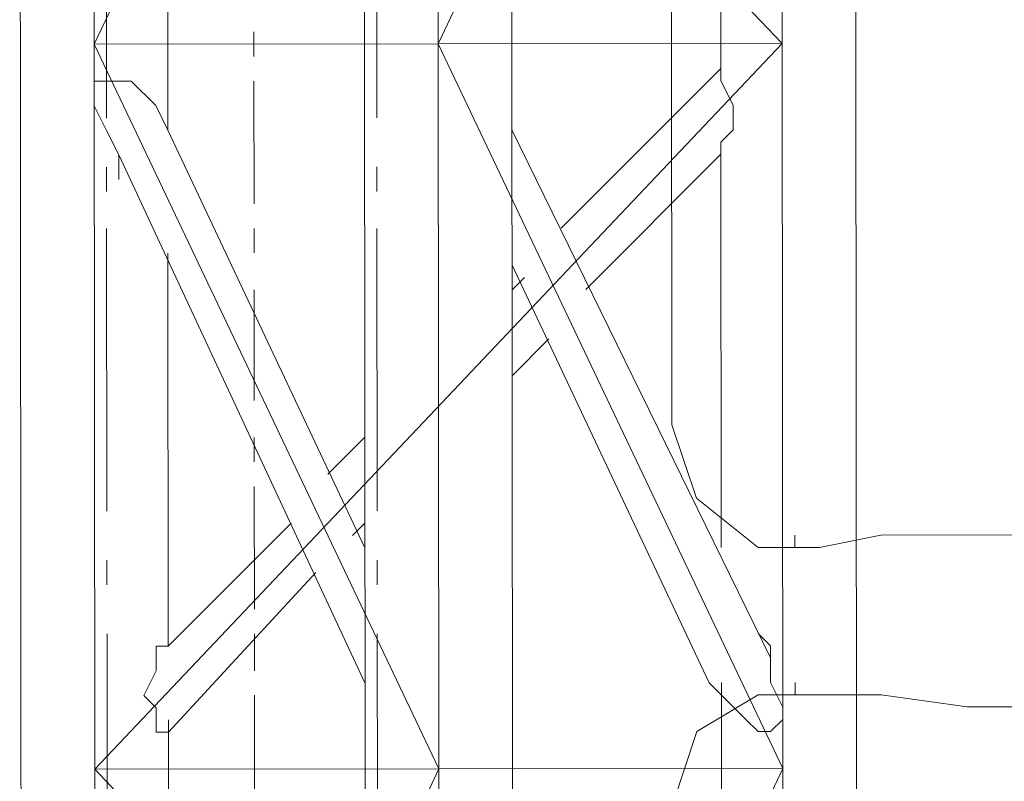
# Model space of a CAD drawing. Header units: inches. Extents: x -5850 to 5646, y 8947 to 13007.
# Tile 293 of 548: x -3171 to -3137, y 11186 to 11212. Entities that reach past the tile are written whole.
import ezdxf

# ---------------------------------------------------------------- set-up
doc = ezdxf.new("R2010")
doc.units = ezdxf.units.IN
doc.header["$MEASUREMENT"] = 0
doc.layers.add('at_Entity', color=7, linetype='Continuous')

msp = doc.modelspace()

# ---------------------------------------------------------------- linework, layer by layer
at = {"layer": 'at_Entity', "color": 7, "lineweight": 20}
for p, q in [((-3171.122, 11236.485), (-3171.1, 11211.564)), ((-3168.563, 11211.566), (-3168.585, 11236.487)), ((-3168.585, 11236.487), (-3144.908, 11211.587)), ((-3156.758, 11236.498), (-3168.563, 11211.566)), ((-3159.295, 11236.496), (-3159.273, 11211.575)), ((-3156.735, 11211.577), (-3156.758, 11236.498)), ((-3144.93, 11236.508), (-3156.735, 11211.577)), ((-3154.204, 11211.579), (-3154.226, 11236.5)), ((-3144.908, 11211.587), (-3144.93, 11236.508)), ((-3142.376, 11211.59), (-3142.398, 11236.511)), ((-3148.699, 11198.485), (-3148.73, 11233.544)), ((-3168.137, 11209.029), (-3168.146, 11218.744)), ((-3158.847, 11209.038), (-3158.855, 11218.752)), ((-3166.031, 11211.569), (-3166.034, 11214.524)), ((-3147.022, 11212.851), (-3147.021, 11211.586)), ((-3171.1, 11211.564), (-3171.078, 11186.638)), ((-3168.563, 11211.566), (-3144.908, 11211.587)), ((-3168.541, 11186.64), (-3168.563, 11211.566)), ((-3168.563, 11211.566), (-3156.713, 11186.65)), ((-3144.908, 11211.587), (-3168.541, 11186.64)), ((-3166.029, 11208.608), (-3166.031, 11211.569)), ((-3159.273, 11211.575), (-3159.25, 11186.648)), ((-3156.713, 11186.65), (-3156.735, 11211.577)), ((-3156.735, 11211.577), (-3144.886, 11186.661)), ((-3154.181, 11186.653), (-3154.204, 11211.579)), ((-3147.021, 11211.586), (-3147.02, 11210.738)), ((-3144.886, 11186.661), (-3144.908, 11211.587)), ((-3142.354, 11186.663), (-3142.376, 11211.59)), ((-3147.02, 11210.738), (-3147.021, 11211.162)), ((-3147.02, 11210.738), (-3152.508, 11205.24)), ((-3152.508, 11205.24), (-3147.02, 11210.738)), ((-3147.02, 11210.314), (-3147.02, 11210.738)), ((-3147.02, 11210.738), (-3147.02, 11210.314)), ((-3168.562, 11210.295), (-3167.296, 11210.296)), ((-3168.562, 11210.295), (-3167.296, 11210.296)), ((-3168.561, 11209.453), (-3168.562, 11210.295)), ((-3168.561, 11209.453), (-3168.562, 11210.295)), ((-3167.296, 11210.296), (-3166.448, 11209.455)), ((-3167.296, 11210.296), (-3166.448, 11209.455)), ((-3146.601, 11209.473), (-3147.02, 11210.314)), ((-3147.02, 11210.314), (-3146.601, 11209.473)), ((-3168.136, 11208.606), (-3168.561, 11209.453)), ((-3168.136, 11208.606), (-3168.561, 11209.453)), ((-3166.448, 11209.455), (-3166.029, 11208.608)), ((-3166.448, 11209.455), (-3166.029, 11208.608)), ((-3146.6, 11208.625), (-3146.601, 11209.473)), ((-3146.601, 11209.473), (-3146.6, 11208.625)), ((-3167.717, 11207.764), (-3168.136, 11208.606)), ((-3167.717, 11207.764), (-3168.136, 11208.606)), ((-3166.029, 11208.608), (-3159.257, 11194.254)), ((-3159.257, 11194.254), (-3166.029, 11208.608)), ((-3145.313, 11190.464), (-3154.201, 11208.618)), ((-3147.018, 11208.201), (-3146.6, 11208.625)), ((-3146.6, 11208.625), (-3147.018, 11208.201)), ((-3147.018, 11207.782), (-3147.018, 11208.201)), ((-3147.018, 11207.782), (-3147.018, 11208.201)), ((-3147.018, 11208.201), (-3147.018, 11207.782)), ((-3167.717, 11207.764), (-3159.253, 11189.604)), ((-3167.717, 11206.916), (-3167.717, 11207.764)), ((-3167.717, 11206.916), (-3167.717, 11207.764)), ((-3151.659, 11203.128), (-3147.018, 11207.782)), ((-3147.018, 11207.782), (-3147.006, 11194.265)), ((-3158.844, 11206.506), (-3158.845, 11207.348)), ((-3168.135, 11206.498), (-3168.135, 11207.34)), ((-3168.125, 11195.512), (-3168.133, 11205.226)), ((-3158.834, 11195.521), (-3158.843, 11205.235)), ((-3166.013, 11190.869), (-3166.025, 11204.386)), ((-3147.425, 11189.614), (-3154.197, 11203.973)), ((-3154.197, 11203.973), (-3147.425, 11189.614)), ((-3154.196, 11203.125), (-3153.773, 11203.55)), ((-3152.929, 11201.442), (-3154.193, 11200.17)), ((-3147.855, 11195.954), (-3148.699, 11198.485)), ((-3159.261, 11198.052), (-3160.525, 11196.785)), ((-3145.74, 11194.266), (-3147.855, 11195.954)), ((-3166.013, 11190.869), (-3161.79, 11195.094)), ((-3159.258, 11195.096), (-3159.681, 11194.672)), ((-3144.474, 11194.268), (-3144.474, 11194.686)), ((-3143.626, 11194.268), (-3141.519, 11194.688)), ((-3141.519, 11194.688), (-3136.45, 11194.693)), ((-3144.892, 11194.267), (-3145.74, 11194.266)), ((-3144.892, 11194.267), (-3143.626, 11194.268)), ((-3168.123, 11192.975), (-3168.123, 11193.823)), ((-3158.832, 11192.983), (-3158.833, 11193.831)), ((-3160.946, 11193.405), (-3166.01, 11187.913)), ((-3168.112, 11181.571), (-3168.121, 11191.291)), ((-3166.013, 11190.869), (-3166.013, 11191.293)), ((-3158.822, 11181.579), (-3158.831, 11191.299)), ((-3145.737, 11191.311), (-3145.313, 11190.887)), ((-3145.737, 11191.311), (-3145.313, 11190.887)), ((-3166.013, 11190.869), (-3166.431, 11190.869)), ((-3166.431, 11190.869), (-3166.43, 11190.021)), ((-3166.43, 11190.021), (-3166.431, 11190.869)), ((-3166.431, 11190.869), (-3166.013, 11190.869)), ((-3145.313, 11190.887), (-3145.312, 11189.616)), ((-3145.313, 11190.887), (-3145.312, 11189.616)), ((-3166.43, 11190.021), (-3166.853, 11189.179)), ((-3166.853, 11189.179), (-3166.43, 11190.021)), ((-3146.583, 11188.773), (-3147.425, 11189.614)), ((-3146.583, 11188.773), (-3147.425, 11189.614)), ((-3147.002, 11189.615), (-3146.999, 11186.659)), ((-3145.312, 11189.616), (-3144.887, 11188.774)), ((-3145.312, 11189.616), (-3144.887, 11188.774)), ((-3144.47, 11189.199), (-3144.47, 11189.617)), ((-3166.853, 11189.179), (-3166.429, 11188.755)), ((-3166.429, 11188.755), (-3166.853, 11189.179)), ((-3147.848, 11187.93), (-3145.735, 11189.197)), ((-3144.888, 11189.198), (-3145.735, 11189.197)), ((-3144.888, 11189.198), (-3143.622, 11189.199)), ((-3143.622, 11189.199), (-3141.514, 11189.201)), ((-3141.514, 11189.201), (-3138.553, 11188.78)), ((-3166.429, 11188.755), (-3166.428, 11187.913)), ((-3166.428, 11187.913), (-3166.429, 11188.755)), ((-3146.158, 11188.349), (-3146.583, 11188.773)), ((-3146.158, 11188.349), (-3146.583, 11188.773)), ((-3144.887, 11188.774), (-3144.887, 11188.351)), ((-3144.887, 11188.774), (-3144.887, 11188.351)), ((-3138.553, 11188.78), (-3136.445, 11188.782)), ((-3166.01, 11187.913), (-3166.01, 11188.332)), ((-3145.734, 11187.932), (-3146.158, 11188.349)), ((-3145.734, 11187.932), (-3146.158, 11188.349)), ((-3144.887, 11188.351), (-3145.31, 11187.932)), ((-3144.887, 11188.351), (-3145.31, 11187.932)), ((-3166.428, 11187.913), (-3166.01, 11187.913)), ((-3166.01, 11187.913), (-3166.428, 11187.913)), ((-3166.009, 11186.642), (-3166.01, 11187.913)), ((-3148.687, 11185.392), (-3147.848, 11187.93)), ((-3145.31, 11187.932), (-3145.734, 11187.932)), ((-3145.31, 11187.932), (-3145.734, 11187.932)), ((-3171.078, 11186.638), (-3171.033, 11136.795)), ((-3144.886, 11186.661), (-3168.541, 11186.64)), ((-3168.496, 11136.798), (-3168.541, 11186.64)), ((-3168.541, 11186.64), (-3144.863, 11161.74)), ((-3156.713, 11186.65), (-3168.518, 11161.719)), ((-3166.008, 11185.376), (-3166.009, 11186.642)), ((-3159.25, 11186.648), (-3159.206, 11136.806)), ((-3156.669, 11136.808), (-3156.713, 11186.65)), ((-3144.886, 11186.661), (-3156.691, 11161.729)), ((-3154.137, 11136.811), (-3154.181, 11186.653)), ((-3146.999, 11186.659), (-3146.996, 11183.704)), ((-3144.841, 11136.819), (-3144.886, 11186.661)), ((-3142.309, 11136.821), (-3142.354, 11186.663))]:
    msp.add_line(p, q, dxfattribs=at)
at = {"layer": 'at_Entity', "color": 3, "lineweight": 20}
for p, q in [((-3163.071, 11211.989), (-3163.07, 11211.147)), ((-3163.069, 11210.3), (-3163.065, 11206.078)), ((-3163.064, 11205.231), (-3163.064, 11204.389)), ((-3163.063, 11203.117), (-3163.059, 11199.32)), ((-3163.058, 11198.048), (-3163.057, 11197.206)), ((-3163.057, 11196.364), (-3163.053, 11192.137)), ((-3163.052, 11191.295), (-3163.051, 11190.024)), ((-3163.05, 11189.182), (-3163.047, 11185.379))]:
    msp.add_line(p, q, dxfattribs=at)

doc.saveas('drawing.dxf')
